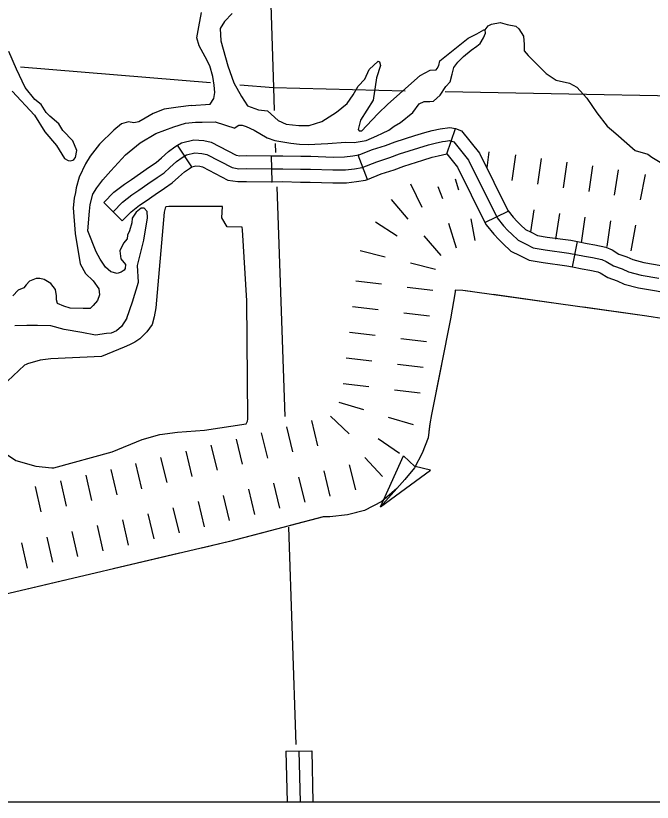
# Model space of a CAD drawing. Extents: x 1164457 to 1439835, y 1590918 to 1773502.
# Drawn here: x 1302581 to 1306270, y 1614471 to 1619032 of the extents above; entities that cross this region are included whole.
import ezdxf

# ---------------------------------------------------------------- set-up
doc = ezdxf.new("R2010")
doc.units = 0
for name, color, linetype in [('Level 29', 7, 'Continuous'), ('Level 32', 7, 'Continuous'), ('Level 35', 7, 'Continuous'), ('Level 43', 7, 'Continuous'), ('Level 45', 7, 'Continuous'), ('Level 5', 7, 'Continuous'), ('R_Draft', 7, 'Continuous')]:
    doc.layers.add(name, color=color, linetype=linetype)

msp = doc.modelspace()

# ---------------------------------------------------------------- linework, layer by layer
at = {"layer": 'Level 29'}
for p, q in [((1305321.8, 1618242.1), (1305310.5, 1618148.8)), ((1305478, 1618225.5), (1305456.3, 1618077.1)), ((1305478, 1618225.5), (1305456.3, 1618077.1)), ((1305626.4, 1618203.8), (1305604.7, 1618055.4)), ((1305774.8, 1618182.1), (1305753.1, 1618033.6)), ((1305923.2, 1618160.3), (1305901.5, 1618011.9)), ((1305923.2, 1618160.3), (1305901.5, 1618011.9)), ((1306071.7, 1618138.6), (1306049.9, 1617990.2)), ((1306228, 1618111.7), (1306200.6, 1617964.3)), ((1304868.1, 1618056.5), (1304934.1, 1617921.8)), ((1305127, 1618085.2), (1305146.8, 1618022.2)), ((1305027.8, 1618040.9), (1305053.7, 1617971.1)), ((1304757.4, 1617966.4), (1304853.8, 1617851.4)), ((1305583, 1617906.9), (1305564.2, 1617778.6)), ((1305731.4, 1617885.2), (1305709.7, 1617736.8)), ((1304665.3, 1617837.4), (1304791.2, 1617756)), ((1305089.1, 1617829.5), (1305133.8, 1617686.3)), ((1305218.2, 1617853.9), (1305242, 1617727.6)), ((1305879.8, 1617863.5), (1305858.1, 1617715.1)), ((1305879.8, 1617863.5), (1305858.1, 1617715.1)), ((1306028.2, 1617841.8), (1306006.5, 1617693.4)), ((1306173.2, 1617816.8), (1306145.8, 1617669.3)), ((1304946.8, 1617755.7), (1305044.9, 1617642.2)), ((1304576.7, 1617670.3), (1304722.3, 1617634.2)), ((1304867.9, 1617598.1), (1305013.5, 1617562)), ((1304551.1, 1617495.2), (1304700, 1617476.8)), ((1304551.1, 1617495.2), (1304700, 1617476.8)), ((1304848.8, 1617458.5), (1304997.7, 1617440.1)), ((1304848.8, 1617458.5), (1304997.7, 1617440.1)), ((1304532.7, 1617346.4), (1304681.6, 1617328)), ((1304830.4, 1617309.6), (1304979.3, 1617291.2)), ((1304514.3, 1617197.5), (1304663.2, 1617179.1)), ((1304812.1, 1617160.7), (1304960.9, 1617142.3)), ((1304495.9, 1617048.6), (1304644.8, 1617030.2)), ((1304495.9, 1617048.6), (1304644.8, 1617030.2)), ((1304793.7, 1617011.9), (1304942.6, 1616993.5)), ((1304793.7, 1617011.9), (1304942.6, 1616993.5)), ((1304477.6, 1616899.8), (1304626.4, 1616881.4)), ((1304775.3, 1616863), (1304924.2, 1616844.6)), ((1304452.6, 1616791.3), (1304596.2, 1616747.9)), ((1304405.3, 1616710), (1304514.1, 1616606.7)), ((1304739.8, 1616704.4), (1304883.3, 1616661)), ((1304149.2, 1616648.2), (1304184.8, 1616502.4)), ((1304149.2, 1616648.2), (1304184.8, 1616502.4)), ((1304295, 1616683.7), (1304330.5, 1616538)), ((1304003.5, 1616612.6), (1304039.1, 1616466.9)), ((1303857.8, 1616577.1), (1303893.3, 1616431.3)), ((1304681.4, 1616579.5), (1304804.8, 1616494.2)), ((1303566.3, 1616505.9), (1303601.9, 1616360.2)), ((1303712.1, 1616541.5), (1303747.6, 1616395.8)), ((1303712.1, 1616541.5), (1303747.6, 1616395.8)), ((1303420.6, 1616470.4), (1303456.2, 1616324.7)), ((1304604.3, 1616470.3), (1304706.5, 1616360.5)), ((1303274.9, 1616434.8), (1303310.4, 1616289.1)), ((1303274.9, 1616434.8), (1303310.4, 1616289.1)), ((1304512.5, 1616428.1), (1304549.6, 1616282.7)), ((1302986.5, 1616367.4), (1303019.6, 1616221.1)), ((1303132.8, 1616400.5), (1303165.9, 1616254.2)), ((1304366.1, 1616392.3), (1304401.6, 1616246.6)), ((1302840.2, 1616334.3), (1302873.3, 1616188)), ((1302840.2, 1616334.3), (1302873.3, 1616188)), ((1304074.6, 1616321.2), (1304110.2, 1616175.4)), ((1304220.3, 1616356.7), (1304255.9, 1616211)), ((1304220.3, 1616356.7), (1304255.9, 1616211)), ((1302693.9, 1616301.2), (1302727, 1616154.9)), ((1303928.9, 1616285.6), (1303964.5, 1616139.9)), ((1303783.2, 1616250), (1303818.7, 1616104.3)), ((1303783.2, 1616250), (1303818.7, 1616104.3)), ((1303637.4, 1616214.5), (1303673, 1616068.8)), ((1303346, 1616143.4), (1303381.6, 1615997.6)), ((1303346, 1616143.4), (1303381.6, 1615997.6)), ((1303491.7, 1616178.9), (1303527.3, 1616033.2)), ((1303199, 1616107.9), (1303232.1, 1615961.6)), ((1303052.7, 1616074.8), (1303085.8, 1615928.5)), ((1302760.1, 1616008.6), (1302793.2, 1615862.3)), ((1302906.4, 1616041.7), (1302939.5, 1615895.4)), ((1302906.4, 1616041.7), (1302939.5, 1615895.4)), ((1302613.8, 1615975.5), (1302646.9, 1615829.2))]:
    msp.add_line(p, q, dxfattribs=at)
at = {"layer": 'Level 32'}
for p, q in [((1305079.7, 1618230.5), (1305129.3, 1618377.1)), ((1303601.1, 1618155.7), (1303519.2, 1618281.3)), ((1304066.3, 1618068.7), (1304063.8, 1618218.7)), ((1304619, 1618082.7), (1304564.6, 1618222.5)), ((1303198.2, 1617842.7), (1303091, 1617947.7)), ((1305300.5, 1617832.4), (1305434.8, 1617899.3)), ((1305808.3, 1617575), (1305836, 1617722.4))]:
    msp.add_line(p, q, dxfattribs=at)
for points in [[(1304564.6, 1618222.5), (1304648.6, 1618255.3), (1304724.2, 1618279.7), (1304780.8, 1618300.8), (1304894.2, 1618336.7), (1304952.4, 1618355), (1304994.6, 1618365.9), (1305040.6, 1618375.5), (1305096.5, 1618383.8)], [(1305096.5, 1618383.8), (1305129.3, 1618377.1), (1305165.2, 1618364.2), (1305268, 1618234.2), (1305434.8, 1617899.3)], [(1303144.6, 1617895.2), (1303199.8, 1617951.5), (1303254.2, 1617993.8), (1303294.4, 1618020.2), (1303346.7, 1618056.5), (1303399.7, 1618092.9), (1303440.5, 1618121.6), (1303474.7, 1618151.4), (1303512.3, 1618185.7), (1303545.4, 1618208.9), (1303570.8, 1618225.4), (1303618.8, 1618236.5), (1303659.1, 1618233.2), (1303688.4, 1618226.5), (1303834.2, 1618151.1), (1303873.8, 1618144.6), (1303917.9, 1618145.3), (1304063.8, 1618143.7), (1304128.9, 1618144.8), (1304231.9, 1618142.2), (1304289, 1618141.9), (1304419.3, 1618137.1), (1304491.6, 1618138.2), (1304544.6, 1618144.8), (1304588.8, 1618151.4), (1304673.8, 1618184.6), (1304748.9, 1618208.9), (1304805.2, 1618229.9), (1304916.7, 1618265.2), (1304973, 1618282.9), (1305011.7, 1618292.8), (1305053.8, 1618301.7), (1305071.5, 1618304.3), (1305095.5, 1618307.4), (1305109.1, 1618304.7), (1305119.7, 1618300.9), (1305204.3, 1618193.8)], [(1303519.2, 1618281.3), (1303541, 1618295.5), (1303613.4, 1618312.2), (1303670.5, 1618307.5), (1303714.3, 1618297.6), (1303858, 1618223.2), (1303879.4, 1618219.7), (1303917.8, 1618220.3), (1304063.6, 1618218.7), (1304063.8, 1618218.7)], [(1303091, 1617947.7), (1303149.8, 1618007.6), (1303210.6, 1618054.9), (1303252.5, 1618082.4), (1303304, 1618118.1), (1303356.8, 1618154.5), (1303394.2, 1618180.7), (1303424.8, 1618207.4), (1303465.3, 1618244.3), (1303503.4, 1618271), (1303519.2, 1618281.3)], [(1304063.8, 1618218.7), (1304129.2, 1618219.8), (1304233, 1618217.2), (1304290.6, 1618216.9), (1304420.1, 1618212.1), (1304486.4, 1618213.1), (1304534.4, 1618219.1), (1304569.4, 1618224.4), (1304564.6, 1618222.5)], [(1304619, 1618082.7), (1304699, 1618113.9), (1304773.5, 1618138), (1304829.6, 1618158.9), (1304939.3, 1618193.7), (1304993.6, 1618210.7), (1305028.7, 1618219.8), (1305079.7, 1618230.5)], [(1305079.7, 1618230.5), (1305140.7, 1618153.4), (1305300.5, 1617832.4)], [(1305204.3, 1618193.8), (1305370.3, 1617860.5), (1305407.5, 1617813.8), (1305433.8, 1617786.9), (1305455.8, 1617764.1), (1305492.8, 1617729.9), (1305535.1, 1617709.2), (1305580, 1617686.3), (1305650, 1617674.2), (1305786.3, 1617655.5), (1305878.1, 1617638.2), (1305922.7, 1617629.5), (1305977.7, 1617618.1), (1306002, 1617606.7), (1306044.8, 1617581.7), (1306094.9, 1617563.8), (1306132.2, 1617547), (1306205.3, 1617528), (1306308.3, 1617509.9)], [(1303198.2, 1617842.7), (1303249.8, 1617895.4), (1303297.8, 1617932.8), (1303336.4, 1617958), (1303389.3, 1617994.8), (1303442.5, 1618031.3), (1303486.8, 1618062.5), (1303524.6, 1618095.5), (1303559.3, 1618127), (1303587.4, 1618146.7), (1303601.1, 1618155.7)], [(1303600.6, 1618155.3), (1303624.3, 1618160.8), (1303647.7, 1618158.9), (1303662.4, 1618155.5), (1303810.3, 1618079), (1303868.3, 1618069.5), (1303918.1, 1618070.3), (1304064, 1618068.7), (1304066.4, 1618068.7)], [(1304066.3, 1618068.7), (1304128.6, 1618069.8), (1304230.8, 1618067.2), (1304287.4, 1618066.9), (1304418.5, 1618062.1), (1304496.9, 1618063.3), (1304554.8, 1618070.5), (1304608.2, 1618078.5), (1304619, 1618082.7)], [(1305433.9, 1617901.1), (1305463.9, 1617863.5), (1305487.6, 1617839.1), (1305508.3, 1617817.7), (1305535.6, 1617792.5), (1305568.6, 1617776.3), (1305604, 1617758.2), (1305661.5, 1617748.3), (1305798.4, 1617729.5), (1305836, 1617722.4)], [(1305300.5, 1617832.5), (1305306.7, 1617820), (1305351.2, 1617764.1), (1305379.9, 1617734.7), (1305403.3, 1617710.4), (1305450, 1617667.3), (1305501.6, 1617642.1), (1305556, 1617614.3), (1305638.5, 1617600), (1305774.3, 1617581.4), (1305808.3, 1617575)], [(1305836, 1617722.4), (1305892.2, 1617711.8), (1305937.5, 1617703), (1306001.5, 1617689.7), (1306036.9, 1617673.2), (1306076.6, 1617650), (1306123, 1617633.4), (1306157.2, 1617618), (1306221.2, 1617601.4), (1306321.7, 1617583.7), (1306340.6, 1617580.2)], [(1305808.3, 1617575), (1305864, 1617564.5), (1305907.9, 1617555.9), (1305953.8, 1617546.4), (1305967.1, 1617540.2), (1306013, 1617513.4), (1306066.8, 1617494.2), (1306107.2, 1617476), (1306189.4, 1617454.7), (1306294.9, 1617436.1), (1306313, 1617432.7)]]:
    msp.add_lwpolyline(points, dxfattribs=at)
at = {"layer": 'Level 35'}
for points in [[(1303598, 1618510.3), (1303708.3, 1618518.9), (1303728.1, 1618552), (1303734.8, 1618587.4), (1303730.4, 1618629.4), (1303723.7, 1618680.2), (1303706.1, 1618742), (1303679.6, 1618792.8), (1303644.2, 1618856.9), (1303631, 1618903.3), (1303642, 1618967.4), (1303657.5, 1619051.3)], [(1303835.4, 1619044.5), (1303789.9, 1618998.8), (1303766.4, 1618958.1), (1303768.6, 1618885.2), (1303809.6, 1618741.6), (1303844.9, 1618643.3), (1303889.1, 1618563.8), (1303924.4, 1618508.6), (1303988.5, 1618486.5), (1304039.3, 1618479.9), (1304101.1, 1618424.6), (1304147.5, 1618402.6), (1304222.5, 1618395.9), (1304282.2, 1618395.9), (1304355, 1618418), (1304439, 1618473.2), (1304500.8, 1618521.8), (1304536.1, 1618572.6), (1304564.8, 1618623.5), (1304604.6, 1618663.2), (1304628.9, 1618720.7), (1304682.1, 1618768), (1304689.8, 1618765.1), (1304694.7, 1618742.5), (1304672.6, 1618671.8), (1304653.2, 1618541.7), (1304578.1, 1618426.9), (1304564.8, 1618371.6), (1304571.5, 1618365), (1304586.9, 1618365), (1304613.4, 1618393.7), (1304681.9, 1618464.4), (1304737.1, 1618519.6), (1304925, 1618684.5), (1304982.4, 1618716.5), (1305017.8, 1618718.7), (1305023.3, 1618725.4), (1305033.2, 1618743), (1305038.7, 1618770.6), (1305165, 1618870.7), (1305202.6, 1618901.6), (1305253.4, 1618925.9), (1305293.1, 1618950.2), (1305301.9, 1618950.2)], [(1305301.9, 1618950.2), (1305319.6, 1618972.3), (1305337.6, 1618982.8), (1305389.3, 1618992), (1305428.5, 1618981.6), (1305479.9, 1618971.2), (1305497.5, 1618956.6), (1305524, 1618912.5), (1305527, 1618865), (1305528.1, 1618828.9), (1305551, 1618800.4), (1305655.9, 1618696.6), (1305713.1, 1618658.1), (1305791.2, 1618640.7), (1305831.9, 1618617.5), (1305889.9, 1618553.9), (1305948, 1618468.4), (1306008.7, 1618392), (1306059.3, 1618348.6), (1306171, 1618249.7), (1306243.5, 1618229.7)], [(1303850.4, 1618380.2), (1303853, 1618383), (1303874, 1618397.3), (1303892.8, 1618397.3), (1303917.1, 1618389.6), (1303963.4, 1618367.5), (1304037.4, 1618324.4), (1304082.7, 1618308.9), (1304151.1, 1618296.8), (1304175.9, 1618293.5), (1304225.5, 1618287.4), (1304275.8, 1618284.7), (1304390.2, 1618290), (1304491.5, 1618298), (1304541.7, 1618296.9), (1304612.2, 1618307.8), (1304673, 1618334.3), (1304707, 1618351.3), (1304742.3, 1618368.6), (1304774.3, 1618390.7), (1304810.7, 1618412.5), (1304883.1, 1618470.2), (1304919.5, 1618521), (1304947.1, 1618534.3), (1304981.3, 1618534.3), (1305002.3, 1618536.5), (1305039.8, 1618570.7), (1305073, 1618621.5), (1305098.4, 1618649.1), (1305109.4, 1618692.2), (1305120.4, 1618730.9), (1305143.6, 1618762.9), (1305176.8, 1618796), (1305220.9, 1618832.5), (1305252.9, 1618854.6), (1305272.8, 1618870), (1305291.6, 1618904.3), (1305303.7, 1618930.8), (1305301.9, 1618950.2)], [(1302560.2, 1618594.2), (1302689.1, 1618454.9), (1302748.8, 1618357.7), (1302817.2, 1618278.2), (1302863.4, 1618203.8), (1302883.8, 1618192.4), (1302898.9, 1618189.9), (1302911.7, 1618194.3), (1302917.6, 1618198.5), (1302927.3, 1618208.8), (1302934.2, 1618249.5), (1302912.4, 1618305.7), (1302853.9, 1618365.3), (1302830.7, 1618404.8), (1302779.2, 1618448.5), (1302757.5, 1618471), (1302728.4, 1618517.6), (1302691.5, 1618545.6), (1302636.1, 1618616.2), (1302585.3, 1618722.2), (1302541.2, 1618824.6)], [(1306243.5, 1618229.7), (1306267.3, 1618211.9), (1306315.2, 1618181.7), (1306388.8, 1618152.1), (1306469.9, 1618129.3), (1306506.5, 1618122.9), (1306607.2, 1618140.1), (1306662, 1618153.6), (1306730.4, 1618190), (1306759.7, 1618205.5), (1306892.9, 1618298.9), (1307058.5, 1618603)], [(1303598, 1618510.3), (1303523.1, 1618501.2), (1303441.8, 1618490.3), (1303378, 1618464.1), (1303331.1, 1618438.4), (1303293.6, 1618415.6), (1303266, 1618411.3), (1303233.4, 1618416.9), (1303194.5, 1618405.5), (1303149, 1618368.4), (1303067, 1618287), (1303012.6, 1618216.7), (1302986, 1618171.9), (1302948.6, 1618096.4), (1302931.2, 1618033.3), (1302927.7, 1618005.9), (1302920.1, 1617974.7), (1302914, 1617918.2), (1302924.8, 1617768.1)], [(1302999.2, 1617784.1), (1303007.5, 1617898.5), (1303012.9, 1617937.5), (1303028.5, 1617997.9), (1303051.7, 1618033.3), (1303085.9, 1618079.6), (1303131.2, 1618132.1), (1303216.2, 1618224.9), (1303301.2, 1618295.5), (1303391.8, 1618348.6), (1303496.7, 1618388.3), (1303564, 1618408.2), (1303623.6, 1618413.7), (1303660.9, 1618413.7), (1303737, 1618415.9), (1303850.4, 1618380.2)], [(1303467.7, 1617924.6), (1303450.5, 1617923.1), (1303447.2, 1617915.8), (1303440.7, 1617893.3), (1303392.5, 1617338.5), (1303383.2, 1617285.8), (1303371.9, 1617241.2), (1303341.4, 1617198.7), (1303300, 1617157.3), (1303270.9, 1617139.6), (1303239.3, 1617122.4), (1303210, 1617109.3), (1303078.3, 1617055), (1302784.9, 1617041.4), (1302722.7, 1617034.4), (1302649.2, 1617013), (1302640.4, 1617009.8), (1302632.5, 1617005), (1302501, 1616881.9)], [(1303778.7, 1617926.4), (1303467.7, 1617924.6)], [(1303919.7, 1617378.1), (1303894.7, 1617790.5), (1303893.2, 1617804.7), (1303805.7, 1617808.3), (1303776, 1617859.8), (1303778.7, 1617926.4)], [(1303224.8, 1617278.8), (1303258.2, 1617371.8), (1303291.4, 1617486.6), (1303286.9, 1617582.7), (1303300.2, 1617636.8), (1303322.3, 1617730.7), (1303344.4, 1617858.9), (1303342.1, 1617896.4), (1303325.6, 1617916.3), (1303306.8, 1617915.2), (1303279.2, 1617892), (1303254.9, 1617857.7), (1303252.7, 1617830.1), (1303239.5, 1617784.8), (1303229.5, 1617758.3), (1303226.2, 1617738.5), (1303206.3, 1617713.1), (1303184.3, 1617667.8), (1303189.8, 1617622.5), (1303216.3, 1617589.3), (1303215.5, 1617566.8), (1303209.7, 1617556.2), (1303190.9, 1617545.2), (1303167.7, 1617537.4), (1303131.3, 1617547.4), (1303101.4, 1617572.8), (1303069.4, 1617620.3), (1303047.3, 1617663.3), (1302999.2, 1617784.1)], [(1302924.8, 1617768.1), (1302953.6, 1617592.5), (1302984.5, 1617536.2), (1303029.7, 1617494.2), (1303061.8, 1617447.9), (1303066.2, 1617412.5), (1303054, 1617379.4), (1303029.7, 1617351.8), (1303012.1, 1617334.1), (1302972.3, 1617334.1), (1302896.1, 1617335.2), (1302859.7, 1617348.4), (1302823.3, 1617362.8), (1302816.7, 1617384.9), (1302816.7, 1617408.1), (1302810.6, 1617443.4), (1302784.1, 1617478.8), (1302746.5, 1617503.1), (1302721.1, 1617508.6), (1302699.1, 1617507.5), (1302661.5, 1617493.1), (1302641.6, 1617471), (1302628.4, 1617453.4), (1302594.2, 1617440.1), (1302563.3, 1617407)], [(1302581, 1616453.2), (1302697.3, 1616420.2), (1302789.6, 1616410.4), (1302802.1, 1616409.2), (1303139.1, 1616502.9), (1303314.4, 1616573.5), (1303415.7, 1616603), (1303518.5, 1616617), (1303674.8, 1616628), (1303917, 1616665.1), (1303918.9, 1616669.7), (1303923.3, 1616681.3), (1303925, 1616691.3), (1303925.9, 1616696.8), (1303919.7, 1617378.1)], [(1303224.8, 1617278.8), (1303193.9, 1617229), (1303165.2, 1617204.7), (1303133.2, 1617191.5), (1303106.7, 1617188.2), (1303043.7, 1617179.3), (1302963.1, 1617194.8), (1302861.6, 1617211.4), (1302784.3, 1617233.5), (1302707, 1617235.7), (1302645.2, 1617235.7), (1302574.9, 1617233.5)], [(1302461.6, 1616532.1), (1302581, 1616453.2)]]:
    msp.add_lwpolyline(points, dxfattribs=at)
at = {"layer": 'Level 43'}
for p, q in [((1304695.2, 1616183.5), (1304828.2, 1616480)), ((1304828.2, 1616480), (1304894.8, 1616417.4)), ((1304984.8, 1616396), (1304895.9, 1616416.9)), ((1304695.2, 1616183.5), (1304984.8, 1616396))]:
    msp.add_line(p, q, dxfattribs=at)
for points in [[(1306350, 1617271.7), (1306225.3, 1617291.8), (1305171.9, 1617439.2), (1305128.1, 1617440.7), (1305127.1, 1617429.9), (1305100.8, 1617273.1), (1304989.6, 1616720.2), (1304981.6, 1616665.7), (1304970.3, 1616584.2), (1304937.1, 1616495.1), (1304891.5, 1616410), (1304836, 1616342.8), (1304789, 1616289.6), (1304702.7, 1616215.6), (1304601.5, 1616162), (1304503.4, 1616137.7), (1304401.4, 1616125.2), (1304365.4, 1616126.3), (1303819.4, 1615982.8), (1302374.8, 1615642.8)], [(1305217.1, 1617432.9), (1305171.9, 1617439.2), (1305128.1, 1617440.7), (1305127.1, 1617429.9), (1305100.8, 1617273.1), (1305073.8, 1617139.1)], [(1305740, 1617359.7), (1305347.8, 1617414.6)], [(1306262.8, 1617285.8), (1306225.3, 1617291.8), (1305870.7, 1617341.4)], [(1305047.8, 1617009.6), (1304989.6, 1616720.2), (1304981.6, 1616665.7), (1304975.4, 1616620.5)], [(1304937, 1616494.8), (1304891.5, 1616410), (1304836, 1616342.8), (1304695.2, 1616183.5)], [(1304557.4, 1616151.1), (1304503.4, 1616137.7), (1304401.4, 1616125.2), (1304365.4, 1616126.3), (1304361.9, 1616125.4)], [(1304361.9, 1616125.4), (1304170.4, 1616075.1)], [(1304042.8, 1616041.5), (1303819.4, 1615982.8), (1303658.8, 1615945)], [(1303530.3, 1615914.7), (1303144.8, 1615824)], [(1303016.3, 1615793.8), (1302630.9, 1615703.1)]]:
    msp.add_lwpolyline(points, dxfattribs=at)
at = {"layer": 'Level 45'}
msp.add_line((1304146.4, 1614766.4), (1304296.4, 1614769.9), dxfattribs=at)
for points in [[(1304146.4, 1614766.4), (1304153.3, 1614470.8)], [(1304221.4, 1614768.1), (1304228.4, 1614470.8)], [(1304296.4, 1614769.9), (1304303.4, 1614470.8)]]:
    msp.add_lwpolyline(points, dxfattribs=at)
at = {"layer": 'Level 5'}
for points in [[(1304050.1, 1619396.4), (1304074, 1618615.2)], [(1302609.2, 1618735.9), (1303710.1, 1618645.2)], [(1303880.3, 1618631.2), (1304074, 1618615.2)], [(1304074, 1618615.2), (1304837.8, 1618595.9)], [(1304074, 1618615.2), (1304078.6, 1618481.7)], [(1305069.8, 1618592.2), (1307119.1, 1618553.8)], [(1304085.1, 1618291.7), (1304086.9, 1618239.5)], [(1304093.7, 1618039.5), (1304139.5, 1616707.3)], [(1304161.5, 1616066.3), (1304204.8, 1614805.8)]]:
    msp.add_lwpolyline(points, dxfattribs=at)
at = {"layer": 'R_Draft'}
msp.add_lwpolyline([(1246398.1, 1678582), (1349820.2, 1678582), (1349820.2, 1614470.8), (1246398.1, 1614470.8)], close=True, dxfattribs=at)

doc.saveas('drawing.dxf')
